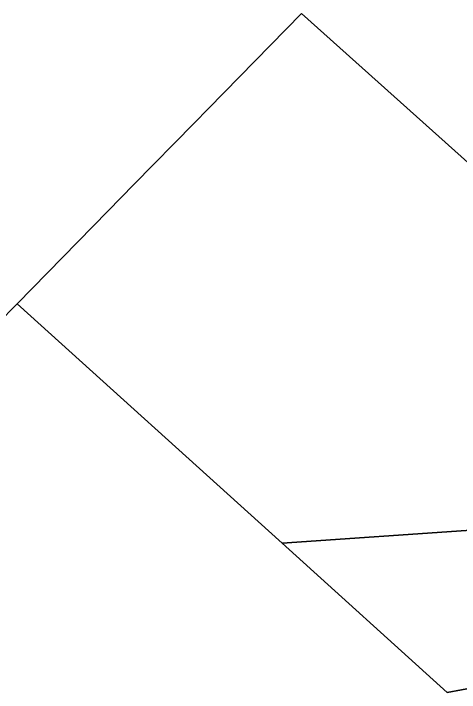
# Model space of a CAD drawing. Extents: x 2252703 to 2264864, y 13787568 to 13790989.
# Drawn here: x 2254795.2 to 2254858, y 13790776.9 to 13790872.6 of the extents above; entities that cross this region are included whole.
import ezdxf

# ---------------------------------------------------------------- set-up
doc = ezdxf.new("R2010")
doc.units = 0
doc.layers.add('D_DRN_AREA_X', color=7, linetype='Continuous')

msp = doc.modelspace()

# ---------------------------------------------------------------- linework, layer by layer
at = {"layer": 'D_DRN_AREA_X'}
for p, q in [((2254822.65, 13790859.177), (2254820.623, 13790857.107)), ((2254820.623, 13790857.107), (2254812.154, 13790848.461)), ((2254812.154, 13790848.461), (2254808.521, 13790844.751)), ((2254808.521, 13790844.751), (2254795.711, 13790831.673)), ((2254795.711, 13790831.673), (2254763.173, 13790798.453)), ((2254795.711, 13790831.673), (2254833.004, 13790797.917)), ((2254833.004, 13790797.917), (2254795.711, 13790831.673)), ((2254833.004, 13790797.917), (2254879.904, 13790801.143)), ((2254879.904, 13790801.143), (2254833.004, 13790797.917)), ((2254856.243, 13790776.881), (2254833.004, 13790797.917)), ((2254833.004, 13790797.917), (2254856.243, 13790776.881)), ((2254868.081, 13790778.994), (2254856.243, 13790776.881)), ((2254856.243, 13790776.881), (2254868.081, 13790778.994))]:
    msp.add_line(p, q, dxfattribs=at)
msp.add_lwpolyline([(2254887.475, 13790826.224), (2254835.763, 13790872.565), (2254822.65, 13790859.177)], dxfattribs=at)

doc.saveas('drawing.dxf')
